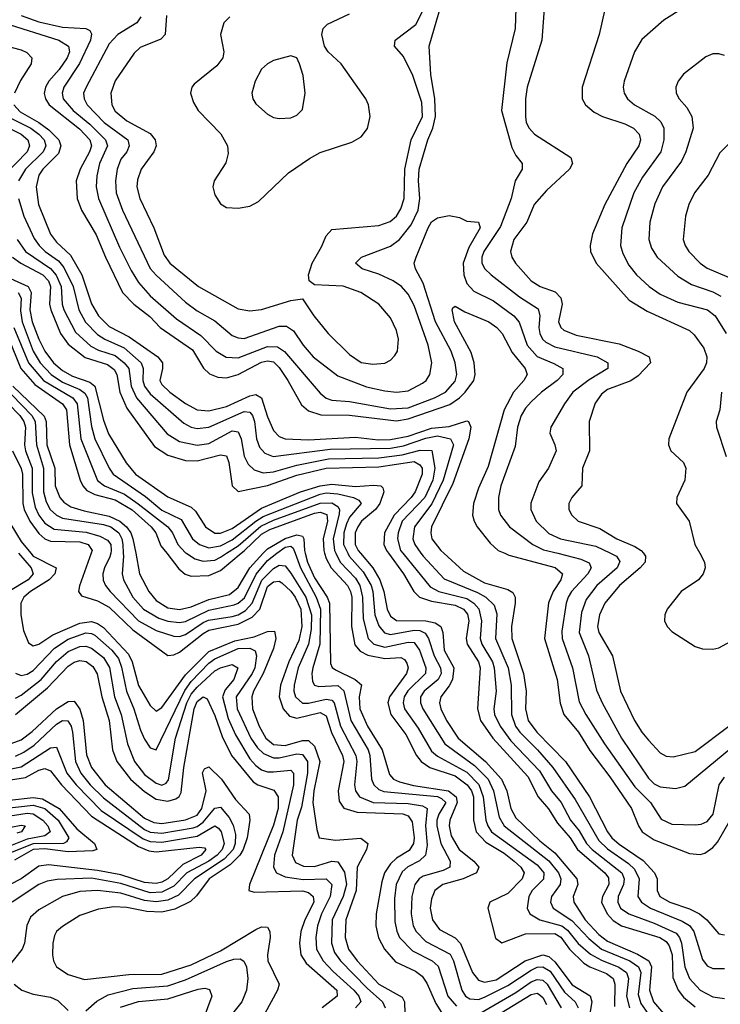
# Model space of a CAD drawing. Header units: inches. Extents: x 1308407 to 1441228, y 959628 to 1036311.
# Tile 504 of 656: x 1405724 to 1408115, y 968462 to 971820. Entities that reach past the tile are written whole.
import ezdxf

# ---------------------------------------------------------------- set-up
doc = ezdxf.new("R2010")
doc.units = ezdxf.units.IN
doc.header["$MEASUREMENT"] = 0
doc.layers.add('B4906', color=7, linetype='Continuous')
doc.layers.add('B4907', color=7, linetype='Continuous')

msp = doc.modelspace()

# ---------------------------------------------------------------- linework, layer by layer
at = {"layer": 'B4906', "color": 5}
for points, elevation in [([(1405720.6, 970000), (1405764.1, 969950), (1405770.8, 969930), (1405752.8, 969910), (1405687, 969870)], 2460), ([(1405762.6, 970000), (1405770, 969990.8), (1405849.2, 969950), (1405844.6, 969930), (1405825.5, 969910), (1405761.7, 969870), (1405739, 969850), (1405728.3, 969830), (1405728.2, 969790), (1405737, 969737), (1405754.4, 969694.4), (1405770, 969684.8), (1405790, 969690.1), (1405837.8, 969722.2), (1405930, 969762.3), (1405970, 969767.4), (1405990, 969761.2), (1406010, 969747.1), (1406096.1, 969656.1), (1406107.7, 969630), (1406129.7, 969549.7), (1406170, 969481.2), (1406190, 969462.1), (1406210, 969473.9), (1406290, 969585.2), (1406370, 969664.7), (1406458.7, 969701.3), (1406524.8, 969715.2), (1406570, 969733.8), (1406594, 969734), (1406598, 969710), (1406590, 969675.7), (1406555.3, 969590), (1406522.3, 969530), (1406516.3, 969510), (1406519.1, 969470), (1406541.4, 969410), (1406564.8, 969370), (1406590, 969348.1), (1406630, 969344.4), (1406690, 969361.6), (1406710, 969361.9), (1406730, 969342.3), (1406748.4, 969290), (1406728.7, 969190), (1406725.1, 969150), (1406738.3, 969058.4), (1406746.5, 969030), (1406802.1, 969022.1), (1406888, 969028), (1406912, 969010), (1406908.2, 968990), (1406876.1, 968930), (1406872.2, 968850), (1406837.2, 968750), (1406835, 968690), (1406846.8, 968650), (1406876.4, 968610), (1406950, 968530.1), (1407030, 968486.1), (1407037.8, 968470), (1407038.4, 968430)], 2480), ([(1405968.7, 970000), (1405928.8, 969888.8), (1405925.6, 969870), (1405935, 969855), (1405990, 969838.4), (1406030, 969816.5), (1406110, 969739.2), (1406230, 969651), (1406250, 969653.6), (1406270, 969663.1), (1406350, 969727), (1406370, 969737.7), (1406470, 969758.7), (1406518.1, 969781.9), (1406544.2, 969810), (1406570, 969886.9), (1406590, 969903.1), (1406610, 969905.3), (1406619.1, 969899.1), (1406650, 969870.4), (1406664.8, 969850), (1406683.3, 969810), (1406687.3, 969750), (1406676.8, 969703.2), (1406642.5, 969630), (1406614.5, 969550), (1406610.3, 969510), (1406623.6, 969470), (1406644.9, 969444.9), (1406670, 969437.5), (1406750, 969457.2), (1406770, 969445.8), (1406788.8, 969388.8), (1406826.4, 969310), (1406830.9, 969290), (1406811.1, 969190), (1406814.7, 969154.7), (1406830.3, 969130.3), (1406876.6, 969116.6), (1407031.6, 969111.6), (1407050, 969104.8), (1407064.2, 969084.2), (1407070.5, 969030), (1407068.4, 969010), (1407053.6, 968986.4), (1407010, 968959.8), (1406990, 968941.4), (1406969.8, 968910), (1406960.3, 968879.7), (1406941.4, 968770), (1406940.1, 968730), (1406948.7, 968688.7), (1406968.9, 968650), (1407006.9, 968606.9), (1407074.8, 968574.8), (1407097.7, 968557.7), (1407114, 968534), (1407144.2, 968464.2), (1407170, 968424.8)], 2520), ([(1406035, 970000), (1406032.5, 969987.5), (1406013.7, 969950), (1406008.3, 969930), (1406009, 969909), (1406017.2, 969890), (1406033.5, 969870), (1406130, 969770.1), (1406190, 969736.9), (1406250, 969717.9), (1406270, 969716.7), (1406290, 969723), (1406350, 969763.6), (1406368.5, 969771.5), (1406450, 969784.1), (1406470.2, 969789.8), (1406495.5, 969804.5), (1406518.3, 969830), (1406551, 969909), (1406590, 969948.7), (1406610, 969959.1), (1406630, 969957.1), (1406650, 969932.8), (1406701.1, 969850), (1406720.4, 969790), (1406718.5, 969741.5), (1406710.2, 969690), (1406674.9, 969610), (1406660.6, 969550), (1406659.9, 969530), (1406665.3, 969510), (1406690, 969489.5), (1406710, 969489.4), (1406770, 969502.3), (1406790, 969498.6), (1406797.4, 969490), (1406818.8, 969410), (1406871.7, 969310), (1406874.4, 969290), (1406866.9, 969210), (1406870.8, 969190), (1406883.9, 969170), (1406930.6, 969150.6), (1407050, 969146.7), (1407098.8, 969138.8), (1407114.7, 969130), (1407109.3, 969070), (1407115.1, 969004.9), (1407109.1, 968970.9), (1407088.4, 968951.6), (1407049.2, 968930.8), (1407030, 968913.6), (1407009, 968870), (1407003.1, 968823.1), (1407004.7, 968744.8), (1407010.9, 968710.9), (1407020.9, 968690), (1407064.5, 968644.5), (1407131.5, 968610), (1407152.1, 968592.1), (1407184.9, 968490), (1407215, 968455)], 2540), ([(1406078, 970000), (1406078.6, 969990), (1406074.4, 969930), (1406079.2, 969910), (1406110.4, 969850), (1406146.5, 969810), (1406198.7, 969778.7), (1406230, 969768.7), (1406270, 969763.7), (1406290, 969767.9), (1406370, 969806.7), (1406455.9, 969824.1), (1406470, 969830), (1406491.5, 969848.5), (1406531.1, 969928.9), (1406570, 969975.8), (1406602.4, 970000)], 2560), ([(1406120.5, 970000), (1406133.8, 969930), (1406164.6, 969870), (1406190, 969838.9), (1406230, 969814.6), (1406270, 969808.3), (1406310, 969817.9), (1406370, 969842.9), (1406440, 969860), (1406470, 969883.2), (1406510.1, 969950), (1406555.6, 970000)], 2580), ([(1406226.3, 970000), (1406267.2, 969947.2), (1406289.3, 969929.3), (1406310, 969921.8), (1406370, 969924.9), (1406410, 969941.7), (1406480.2, 970000)], 2620), ([(1406293.2, 970000), (1406321.7, 969981.7), (1406350, 969973.3), (1406390, 969977.2), (1406410, 969987.3), (1406430, 970000)], 2640), ([(1406664.2, 970000), (1406682.4, 969950), (1406735.8, 969850), (1406750.4, 969810), (1406748.3, 969690), (1406724.9, 969610), (1406721.1, 969590), (1406723.1, 969563.1), (1406730.1, 969550.1), (1406745.6, 969545.6), (1406810, 969549.5), (1406830.8, 969530.8), (1406854, 969430), (1406913.4, 969330), (1406919.3, 969310), (1406924.6, 969230), (1406932.8, 969210), (1406950, 969194.9), (1406967.6, 969187.6), (1407150.2, 969170.2), (1407164.2, 969164.2), (1407178.2, 969150), (1407154.6, 969110), (1407147.8, 969090), (1407147.7, 969070), (1407161.8, 969010), (1407193.2, 968950), (1407191.7, 968930), (1407170, 968918.4), (1407101.4, 968898.6), (1407087.1, 968890), (1407072.3, 968870), (1407062.9, 968830), (1407060.8, 968770), (1407067.4, 968730), (1407077.3, 968710), (1407110, 968675.6), (1407193.2, 968633.2), (1407205.2, 968610), (1407232.7, 968510), (1407246.2, 968490), (1407260.9, 968480.9), (1407290, 968478.1), (1407310, 968485.6), (1407390, 968526), (1407470, 968578.3), (1407490, 968588.6), (1407510, 968589.4), (1407534.3, 968574.3), (1407583.5, 968503.5), (1407619.7, 968470), (1407630, 968450)], 2560), ([(1406698.6, 970000), (1406706.9, 969970), (1406730, 969916.7), (1406774.2, 969850), (1406781.4, 969830), (1406784.5, 969624.5), (1406790.8, 969610.8), (1406802.1, 969602.1), (1406869, 969570), (1406891, 969551), (1406882.7, 969510), (1406884.6, 969470), (1406911.2, 969410), (1406961.4, 969330), (1406985.9, 969245.9), (1407000.1, 969230), (1407020.6, 969220.6), (1407068.2, 969208.2), (1407187.8, 969190), (1407213.7, 969170), (1407216.9, 969150), (1407192.3, 969090), (1407189.8, 969070), (1407196.3, 969036.3), (1407224.6, 968990), (1407273.9, 968950), (1407290.8, 968929.2), (1407283.8, 968910), (1407237.9, 968890), (1407168, 968870), (1407140.8, 968850), (1407130, 968822), (1407125.5, 968790), (1407133.3, 968750), (1407157.5, 968717.5), (1407210, 968688.3), (1407228.9, 968668.9), (1407270, 968570.1), (1407290, 968543.9), (1407310, 968537.4), (1407350, 968545.7), (1407449.5, 968610), (1407510, 968630.9), (1407530, 968625.2), (1407550, 968606.2), (1407610, 968528.7), (1407670.8, 968490.9), (1407677.3, 968470), (1407667, 968410)], 2580), ([(1406764.8, 970000), (1406770, 969982.7), (1406786.9, 969950), (1406843.4, 969890), (1406853.7, 969870), (1406857.4, 969850), (1406856.7, 969750), (1406868, 969688), (1406885.8, 969665.8), (1406913, 969653), (1406970, 969641.4), (1407024.8, 969644.8), (1407037.7, 969637.7), (1407045.8, 969625.8), (1407049.7, 969610), (1407044.9, 969590), (1406985.9, 969510), (1406980.8, 969490), (1406991.2, 969450), (1407041.9, 969381.9), (1407078.7, 969310), (1407094.1, 969290), (1407124.3, 969270), (1407210, 969240.6), (1407251.1, 969210), (1407266.1, 969190), (1407272.7, 969170), (1407272.7, 969090), (1407282, 969050), (1407315.2, 969015.2), (1407377.3, 968977.3), (1407412.1, 968950), (1407434.2, 968930), (1407446, 968910), (1407438.8, 968890), (1407390, 968840.3), (1407328.6, 968810), (1407322.2, 968790), (1407347.8, 968687.8), (1407370, 968671.9), (1407450, 968701.9), (1407550, 968703.2), (1407570.7, 968690.7), (1407600.6, 968650), (1407650, 968602.6), (1407670, 968589.8), (1407727.4, 968567.4), (1407749.8, 968550), (1407755.7, 968530), (1407754.7, 968454.7)], 2620), ([(1406803.2, 970000), (1406818.1, 969970), (1406870, 969915.1), (1406885.3, 969890), (1406894.6, 969850), (1406896.3, 969776.3), (1406913.8, 969710), (1406933.3, 969690), (1406970, 969680.1), (1407050, 969697.2), (1407070, 969695.5), (1407088.4, 969670), (1407110.6, 969610), (1407109.1, 969590), (1407048.7, 969531.3), (1407036.1, 969510), (1407032.6, 969490), (1407037.9, 969470), (1407084.2, 969404.2), (1407130, 969325.6), (1407150, 969307.9), (1407250, 969254), (1407291.2, 969211.2), (1407306, 969170), (1407315.3, 969090), (1407321.6, 969070), (1407334.8, 969050), (1407490, 968937.3), (1407512.8, 968910), (1407511.7, 968888.3), (1407473.2, 968850), (1407462.2, 968830), (1407455.8, 968790), (1407465, 968770), (1407499.4, 968750), (1407573.9, 968730), (1407594.2, 968714.2), (1407630, 968669.5), (1407672.4, 968632.4), (1407710, 968611.8), (1407768.7, 968588.7), (1407795.4, 968570), (1407802.1, 968550), (1407794.7, 968490), (1407805.2, 968450)], 2640), ([(1406844.1, 970000), (1406848.9, 969990), (1406896.7, 969936.7), (1406923.3, 969890), (1406929.3, 969870), (1406936.8, 969790), (1406950, 969753), (1406969.3, 969729.3), (1406990, 969723.5), (1407070, 969737.4), (1407090, 969736.3), (1407108.2, 969728.2), (1407119.9, 969710), (1407138.4, 969650), (1407160.7, 969610), (1407162.8, 969590), (1407152.7, 969570), (1407104.8, 969530), (1407092.3, 969510), (1407091.7, 969490), (1407099.9, 969470), (1407175.4, 969350), (1407276.6, 969276.6), (1407323.1, 969230), (1407341.6, 969190), (1407360.4, 969100.4), (1407377.4, 969070), (1407530, 968950.7), (1407562.9, 968910), (1407571.2, 968890), (1407568.2, 968870), (1407539.3, 968830), (1407535.3, 968810), (1407545.2, 968790), (1407608.2, 968748.2), (1407666.2, 968686.2), (1407710, 968650.4), (1407806.2, 968610), (1407836, 968590), (1407844.4, 968570), (1407834.8, 968494.8), (1407844.1, 968464.1), (1407868, 968430)], 2660), ([(1406887.4, 970000), (1406929.2, 969950), (1406953.7, 969910), (1406967.3, 969870), (1406978.3, 969810), (1406990, 969785.6), (1407010.5, 969770.5), (1407110.3, 969770), (1407142.7, 969762.7), (1407161.5, 969750), (1407168.7, 969730), (1407173, 969670), (1407205.7, 969610), (1407200.8, 969570), (1407190, 969548.1), (1407161, 969510), (1407157.4, 969490), (1407161.6, 969470), (1407181, 969430), (1407221, 969370), (1407314.4, 969290), (1407368.5, 969230), (1407386.3, 969190), (1407400, 969130), (1407417.9, 969097.9), (1407499.5, 969019.5), (1407550, 968978.2), (1407626.2, 968890), (1407628.6, 968870), (1407613.4, 968830), (1407615.3, 968810), (1407653.7, 968750), (1407700.4, 968700.4), (1407730, 968676.8), (1407832.8, 968632.8), (1407871.7, 968610), (1407879.9, 968590), (1407873.2, 968510), (1407887.4, 968470), (1407921.9, 968430)], 2680), ([(1406982.9, 970000), (1407034.1, 969930), (1407069.5, 969869.5), (1407088.8, 969850), (1407130, 969836.8), (1407210, 969822.9), (1407238.4, 969810), (1407252.4, 969792.4), (1407257.4, 969770), (1407248.2, 969710), (1407251, 969690), (1407290, 969630), (1407295.5, 969610), (1407286.2, 969470), (1407296.9, 969430), (1407338.5, 969370), (1407458.8, 969238.8), (1407493.8, 969170), (1407528.5, 969128.5), (1407559.2, 969079.2), (1407603.4, 969030), (1407628.3, 968990), (1407721.5, 968910), (1407733.6, 968893.6), (1407735.2, 968870), (1407712.7, 968830), (1407710, 968810), (1407729.3, 968770), (1407750, 968748.1), (1407777.6, 968730), (1407909.4, 968689.4), (1407930, 968676), (1407940.9, 968660.9), (1407951.1, 968631.1), (1407953.6, 968553.6), (1407971, 968510), (1407990, 968485.9), (1408030, 968453)], 2720), ([(1407032.4, 970000), (1407125.4, 969885.4), (1407154.5, 969870), (1407250, 969845.5), (1407274.7, 969830), (1407290.7, 969810.7), (1407300.7, 969770), (1407295.7, 969710), (1407301.3, 969690), (1407338.4, 969630), (1407343.9, 969610), (1407350.3, 969530), (1407342.2, 969470), (1407345.1, 969450), (1407363.5, 969410), (1407400.9, 969360.9), (1407497.9, 969257.9), (1407538.7, 969190), (1407571.7, 969150), (1407604.5, 969090), (1407633.5, 969053.5), (1407659, 969010), (1407677.5, 968990), (1407779.4, 968910), (1407787.6, 968890), (1407785, 968870), (1407766.8, 968830), (1407765.3, 968810), (1407774.7, 968790), (1407803, 968770), (1407890, 968738.9), (1407964.1, 968704.1), (1407975.7, 968690), (1407983.2, 968670), (1407994, 968590), (1408009.7, 968550), (1408046.9, 968510), (1408090, 968487.7), (1408130, 968481.6)], 2740), ([(1407093.6, 970000), (1407100.8, 969990), (1407173.4, 969913.4), (1407286.6, 969866.6), (1407314.6, 969850), (1407343.8, 969823.7), (1407353.2, 969793.2), (1407348.5, 969710), (1407391, 969610), (1407402.1, 969550), (1407403, 969450), (1407416.6, 969410), (1407430.6, 969390), (1407491.8, 969330), (1407543.5, 969270), (1407620, 969160), (1407700.4, 969020.4), (1407730, 968992.2), (1407802.1, 968942.1), (1407822.5, 968922.5), (1407837.9, 968890), (1407833.9, 968830), (1407846.1, 968810), (1407876.8, 968790), (1407985.3, 968745.3), (1408010.5, 968730.5), (1408025.2, 968710), (1408054.1, 968614.1), (1408070, 968593.5), (1408090, 968583.6), (1408130, 968583.4)], 2760), ([(1407172.2, 970000), (1407239.3, 969939.3), (1407310, 969899.9), (1407390, 969877), (1407406.8, 969866.8), (1407414.9, 969850), (1407415.5, 969830), (1407402.7, 969750), (1407403.3, 969710), (1407443.2, 969590), (1407452.6, 969530), (1407450.1, 969470), (1407459.3, 969430), (1407489.7, 969390), (1407586.7, 969290), (1407669.2, 969170), (1407730.3, 969050), (1407744.9, 969030), (1407770, 969007.5), (1407851.8, 968951.8), (1407891.1, 968910), (1407899.7, 968890), (1407899.4, 968850), (1407908.4, 968830), (1407942.6, 968810), (1408010, 968787.6), (1408044.3, 968770), (1408068.8, 968750), (1408110, 968701.7), (1408130, 968698.6)], 2780), ([(1407380.1, 970000), (1407394, 969994), (1407551.3, 969951.3), (1407576.9, 969930), (1407571.6, 969910), (1407545.1, 969870), (1407529.4, 969830.6), (1407515.6, 969710), (1407558.1, 969570), (1407569, 969489), (1407581.3, 969450), (1407631, 969390), (1407670, 969327.7), (1407738.1, 969238.1), (1407811.8, 969130), (1407835.9, 969070), (1407849.1, 969050), (1407890, 969022.8), (1408010, 968976.6), (1408046.7, 968973.3), (1408062.2, 968977.8), (1408090, 968996.4), (1408105.5, 969014.5), (1408148.5, 969090)], 2820), ([(1407560.6, 970000), (1407639.8, 969979.8), (1407667.5, 969967.5), (1407675.1, 969950), (1407662.7, 969930), (1407607.2, 969870), (1407595.8, 969850), (1407588.8, 969830), (1407574.7, 969734.7), (1407576.1, 969710), (1407611, 969610), (1407633.8, 969493.8), (1407656, 969450), (1407720.4, 969350), (1407823.9, 969203.9), (1407877.4, 969150), (1407913.2, 969093.2), (1407950, 969076.6), (1408030, 969073.7), (1408050, 969075.9), (1408070, 969085.2), (1408090.7, 969110), (1408111.1, 969210), (1408130, 969236)], 2840), ([(1407740.7, 970000), (1407761.5, 969990), (1407772.1, 969972.1), (1407763.8, 969950), (1407694.4, 969890), (1407657.6, 969842.4), (1407641.7, 969798.3), (1407633.2, 969730), (1407665.9, 969650), (1407693.1, 969533.1), (1407712.1, 969490), (1407778.3, 969370), (1407870, 969233.6), (1407890, 969213.5), (1407910, 969204.1), (1407962.3, 969197.7), (1407994.1, 969205.9), (1408230, 969400.8)], 2860), ([(1407852.6, 970000), (1407859.9, 969990), (1407858.3, 969970), (1407842.2, 969950), (1407771.3, 969890), (1407721.7, 969830), (1407702.5, 969790), (1407696.1, 969750), (1407700.7, 969730), (1407747.8, 969650), (1407774.9, 969530), (1407822.6, 969430), (1407847.1, 969390), (1407870, 969363), (1407910, 969319.5), (1407930, 969308), (1407954.1, 969305.9), (1408030, 969324.2), (1408144.3, 969410)], 2880), ([(1408045, 970000), (1408061.8, 969970), (1408063.2, 969950), (1408056.3, 969930), (1408041.3, 969910), (1407981.4, 969870), (1407933.5, 969810), (1407925.8, 969790), (1407924.7, 969770), (1407934.4, 969750), (1407950, 969733.6), (1408030, 969682.3), (1408054.8, 969674.8), (1408090, 969672.7), (1408110, 969678), (1408150, 969699.7)], 2920), ([(1405710, 969591.3), (1405730, 969583.8), (1405750, 969588.1), (1405770, 969600.1), (1405843.6, 969676.4), (1405890, 969707.4), (1405950, 969728.3), (1405970, 969727), (1405981.3, 969721.3), (1406038.6, 969670), (1406061.4, 969641.4), (1406072, 969612), (1406088.6, 969530), (1406114.1, 969470), (1406136.3, 969396.3), (1406150, 969365.9), (1406170, 969337.1), (1406190, 969329.3), (1406287.9, 969532.1), (1406310, 969562.9), (1406370, 969625.2), (1406390, 969639.8), (1406470, 969675.7), (1406510, 969676.6), (1406528, 969668), (1406533, 969650), (1406526.3, 969610), (1406517.3, 969590), (1406463, 969510), (1406466.5, 969470), (1406513, 969370), (1406536.4, 969336.4), (1406556.8, 969316.8), (1406590, 969302.7), (1406610, 969302.5), (1406670, 969316.1), (1406690, 969314.1), (1406706.9, 969290), (1406706.3, 969250), (1406686.1, 969133.9), (1406671.2, 969090), (1406653.8, 968970), (1406665.2, 968945.2), (1406693, 968933), (1406730, 968931.7), (1406790, 968950.4), (1406810, 968947.3), (1406833, 968913), (1406839.7, 968870), (1406828.2, 968830), (1406790.7, 968750), (1406788.2, 968670), (1406798.5, 968638.5), (1406818.7, 968610), (1406910, 968516.6), (1406962.4, 968470), (1406972.1, 968450)], 2460), ([(1405710, 969506.5), (1405730, 969516.5), (1405797.9, 969570), (1405850, 969631.1), (1405890, 969665), (1405930, 969681.8), (1405950, 969683.1), (1405970, 969676.7), (1406010, 969644.2), (1406030.4, 969610.4), (1406048.2, 969510), (1406071.2, 969450), (1406092.4, 969350), (1406116.3, 969290), (1406150, 969245.9), (1406190, 969216.1), (1406210, 969209.4), (1406223.9, 969216.1), (1406232.5, 969227.5), (1406256, 969370), (1406295.3, 969490), (1406310, 969519.1), (1406330, 969543.4), (1406390, 969598.8), (1406410, 969610), (1406450, 969620.7), (1406468.7, 969610), (1406454.8, 969570), (1406425.4, 969534.6), (1406416.1, 969510), (1406436.3, 969436.3), (1406460.8, 969380.8), (1406510, 969298.9), (1406530, 969276.1), (1406550, 969261.9), (1406570, 969255.2), (1406590, 969254.8), (1406650, 969260.5), (1406659.3, 969250), (1406658.7, 969210), (1406622.8, 969050), (1406594.2, 968970), (1406590.8, 968930), (1406601.2, 968910), (1406630, 968896.9), (1406692.3, 968887.7), (1406769.8, 968889.8), (1406790, 968870.8), (1406783.7, 968830), (1406754.4, 968770), (1406740.5, 968730), (1406734.7, 968690), (1406737.7, 968650), (1406760.1, 968610), (1406793.6, 968573.6), (1406864.7, 968510), (1406881.4, 968490), (1406888.8, 968470), (1406870.8, 968450)], 2440), ([(1405710, 969449.8), (1405819.3, 969540.7), (1405890, 969615.7), (1405910, 969628.4), (1405930, 969634.1), (1405951.1, 969631.1), (1405974.4, 969614.4), (1405988.8, 969588.8), (1406004.6, 969510), (1406029.8, 969430), (1406041.5, 969330), (1406055.9, 969290), (1406102.2, 969230), (1406150, 969187.4), (1406190, 969162), (1406230, 969155.1), (1406257.1, 969162.9), (1406268.9, 969171.1), (1406275.6, 969184.4), (1406285.1, 969270), (1406319.4, 969470), (1406330, 969494.8), (1406350, 969510.7), (1406364.1, 969504.1), (1406390, 969447), (1406414.9, 969374.9), (1406446.8, 969310), (1406520.8, 969220.8), (1406537.5, 969210), (1406591.8, 969191.8), (1406606.5, 969170), (1406606.5, 969130), (1406590, 969072.3), (1406508.5, 968870), (1406505.8, 968850), (1406524.2, 968844.2), (1406689.2, 968849.2), (1406710, 968843.3), (1406726.2, 968830), (1406727.7, 968810), (1406696.9, 968750), (1406683.6, 968710), (1406678.7, 968670), (1406683.4, 968630), (1406702.5, 968602.5), (1406806.4, 968510), (1406807.8, 968490), (1406757.1, 968450)], 2420), ([(1405670, 969341.7), (1405730, 969364), (1405767.4, 969392.6), (1405850, 969469.3), (1405890, 969494.9), (1405910, 969495.6), (1405929.1, 969469), (1405941.2, 969430), (1405952.9, 969312.9), (1405968.9, 969270), (1406015.7, 969210), (1406150, 969097), (1406182.1, 969082.1), (1406210, 969078.8), (1406290, 969091.1), (1406330, 969106.7), (1406345.5, 969130), (1406360.3, 969190), (1406348.4, 969251.6), (1406355.4, 969264.6), (1406370, 969272.1), (1406412.8, 969230), (1406460.6, 969160.6), (1406507.3, 969110), (1406509.7, 969089.7), (1406500.2, 969030), (1406487.4, 968990), (1406475.5, 968970), (1406442.8, 968937.2), (1406371, 968890), (1406327.9, 968832.1), (1406307.4, 968812.6), (1406254.2, 968785.8), (1406210, 968776.6), (1406158, 968778), (1406090, 968792.1), (1406046.2, 968793.8), (1405993.7, 968786.3), (1405930, 968764.7), (1405870, 968727.5), (1405850.2, 968710), (1405843.5, 968696.5), (1405837.5, 968670), (1405836.1, 968630), (1405839.8, 968610), (1405850.1, 968590.1), (1405890, 968563.3), (1405946, 968546), (1406097.1, 968562.9), (1406210, 968564.7), (1406310, 968596.8), (1406410, 968643.7), (1406530, 968717.1), (1406550, 968725.5), (1406570, 968725), (1406577.8, 968710), (1406579.6, 968690), (1406570.3, 968630), (1406571.5, 968610), (1406610.1, 968530), (1406603.8, 968510), (1406561.1, 968430)], 2380), ([(1405710, 969307.7), (1405738.5, 969321.5), (1405774.2, 969345.8), (1405850, 969417.2), (1405870, 969430.3), (1405888.5, 969428.5), (1405899.6, 969410), (1405904.2, 969390), (1405914.6, 969290), (1405933.3, 969250), (1405965.4, 969210), (1406010, 969165.7), (1406150, 969058.1), (1406170, 969049.5), (1406210, 969045.9), (1406316.3, 969063.7), (1406330, 969067.8), (1406350, 969082.6), (1406390, 969130.5), (1406410, 969133.9), (1406439.4, 969099.4), (1406453, 969073), (1406461.2, 969041.2), (1406460, 969010), (1406452.5, 968990), (1406422.7, 968957.3), (1406320.7, 968890), (1406266.3, 968833.7), (1406230, 968817), (1406190, 968811.5), (1406150, 968816.2), (1406070, 968840.6), (1405990.1, 968849.9), (1405930, 968846.6), (1405870.9, 968829.1), (1405790, 968784.5), (1405761.4, 968758.6), (1405749.1, 968730.9), (1405740.3, 968670), (1405732.4, 968650), (1405684.6, 968590)], 2360), ([(1405690, 969263.4), (1405730, 969271.6), (1405830, 969337), (1405850, 969338.7), (1405885.4, 969250), (1405916.6, 969210), (1406003, 969123), (1406145.8, 969025.8), (1406170, 969016.7), (1406210, 969014.4), (1406330, 969035.1), (1406390, 969070.6), (1406402.5, 969062.5), (1406412.3, 969050), (1406422, 969010), (1406415.7, 968990), (1406398.6, 968970), (1406370, 968949.7), (1406295.2, 968910), (1406250, 968864.6), (1406210, 968844.1), (1406170, 968842.2), (1406070, 968873.5), (1405970, 968891.7), (1405852.5, 968887.5), (1405818.3, 968881.7), (1405790, 968870.3), (1405698.6, 968810)], 2340), ([(1405693.1, 969226.9), (1405744.7, 969235.3), (1405790, 969260.4), (1405810, 969265.7), (1405830, 969257.9), (1405867.5, 969210), (1405970, 969103.5), (1406130, 968999.8), (1406165.4, 968985.4), (1406190, 968981.5), (1406337.3, 968997.3), (1406355.3, 968995.3), (1406359.8, 968990), (1406343.4, 968970), (1406281.6, 968938.4), (1406229.7, 968890), (1406210, 968878.9), (1406190, 968874.3), (1406150, 968877.2), (1406070, 968902.9), (1405990, 968918.6), (1405822.9, 968937.1), (1405790, 968932.8), (1405730, 968889.2), (1405610.7, 968830)], 2320), ([(1405690, 969158.6), (1405770, 969167.4), (1405802.2, 969162.2), (1405858.7, 969130), (1405919.8, 969059.8), (1405980.1, 969010), (1405988.2, 968990), (1405974.3, 968985.7), (1405890, 968981.9), (1405810, 968991.9), (1405770, 968990.2), (1405706.2, 968953.8)], 2280), ([(1405670, 969129.6), (1405770, 969140.8), (1405810, 969129.1), (1405855.8, 969090), (1405891.6, 969030), (1405883.9, 969016.1), (1405873.8, 969010), (1405770, 969009.4), (1405670, 968969.7)], 2260), ([(1405670, 969101.1), (1405750, 969113.5), (1405770, 969111.6), (1405803.7, 969090), (1405820.6, 969070), (1405828.8, 969050), (1405810, 969036.5), (1405750, 969025.2), (1405670, 968992.9)], 2240), ([(1405693.8, 969066.2), (1405730, 969072.5), (1405743.1, 969070), (1405730.9, 969050), (1405714.7, 969045.3)], 2220), ([(1405950, 968439.2), (1405987.7, 968472.3), (1406026.2, 968493.8), (1406110, 968516), (1406230, 968524.7), (1406290, 968545.5), (1406430, 968607.5), (1406455.7, 968615.7), (1406476.4, 968616.4), (1406489, 968609), (1406498.3, 968590), (1406502.9, 968550), (1406498.1, 968510), (1406482.5, 968470), (1406450.1, 968430)], 2360), ([(1405705.2, 968530), (1405732.3, 968510), (1405770, 968496.1), (1405830, 968486), (1405854.3, 968474.3), (1405890, 968440.8)], 2360), ([(1407290, 968427.9), (1407417.6, 968502.4), (1407470, 968538.7), (1407490, 968546.3), (1407510, 968544.1), (1407524.4, 968530), (1407572.3, 968450)], 2540), ([(1406068.4, 968451.6), (1406130, 968471.5), (1406230, 968481), (1406333.8, 968513.8), (1406356.4, 968516.4), (1406372, 968512), (1406380.4, 968490), (1406335.4, 968370)], 2340), ([(1407367.7, 968432.3), (1407470, 968495), (1407490, 968499.4), (1407496, 968496), (1407510, 968485.1), (1407521.6, 968461.6)], 2520)]:
    msp.add_lwpolyline(points, dxfattribs=dict(at, elevation=elevation))
at = {"layer": 'B4907', "color": 5}
for points, elevation in [([(1406138, 971830), (1406124.6, 971810), (1406058.8, 971770), (1406030, 971737.4), (1405951, 971590), (1405942.5, 971570), (1405944.1, 971550), (1405955.1, 971530), (1406012.4, 971470), (1406093.9, 971410), (1406098.5, 971390), (1406089.7, 971370), (1406070, 971344.1), (1406057, 971310), (1406050.8, 971270), (1406053.9, 971230), (1406075.8, 971170), (1406170, 970971.8), (1406190, 970948.4), (1406290, 970856.8), (1406330, 970827.2), (1406390, 970792.7), (1406450, 970743), (1406470, 970734.6), (1406490, 970733.3), (1406610, 970774.7), (1406634.9, 970774.9), (1406659, 970759), (1406691.6, 970710), (1406726.2, 970670), (1406810, 970605.9), (1406908.4, 970568.4), (1406970, 970554.4), (1407010, 970549.4), (1407050, 970554.7), (1407099.1, 970580.9), (1407111.1, 970590), (1407124.1, 970610), (1407130.3, 970650), (1407118.5, 970710), (1407070, 970845.3), (1407050, 970884.5), (1407027, 970910), (1406999.2, 970930), (1406950, 970952.4), (1406893.3, 970970), (1406869.8, 970990), (1406890.8, 971010), (1406990, 971047.7), (1407020.8, 971070), (1407060.1, 971119.9), (1407084.1, 971170), (1407089.9, 971210), (1407085.4, 971270), (1407087.4, 971310), (1407117.1, 971410), (1407134.8, 971450), (1407143.1, 971490), (1407140.7, 971550), (1407127.1, 971632.9), (1407122.2, 971730), (1407196, 971984)], 2860), ([(1407520.8, 971950), (1407505.7, 971750), (1407455.9, 971590), (1407450.6, 971550.6), (1407450.1, 971490.1), (1407452.6, 971470), (1407462.8, 971450), (1407480.9, 971430), (1407604.6, 971350), (1407611.4, 971330), (1407600.2, 971310), (1407522.4, 971237.6), (1407479.6, 971190), (1407454.8, 971130), (1407410.1, 971070), (1407399.6, 971030), (1407403.3, 971010), (1407416.6, 970990), (1407469.6, 970930), (1407501, 970910), (1407551.7, 970891.7), (1407571.6, 970871.6), (1407575.4, 970850), (1407563.3, 970790), (1407570.8, 970770.8), (1407581.6, 970761.6), (1407623.7, 970743.7), (1407770, 970715), (1407834.7, 970690), (1407872.4, 970670), (1407877, 970650), (1407834.9, 970605.1), (1407810, 970588.3), (1407730, 970559), (1407710, 970543), (1407688.3, 970511.7), (1407667.3, 970450), (1407668.4, 970350), (1407645.1, 970290), (1407642.5, 970230), (1407608.3, 970190), (1407598.9, 970170), (1407598.9, 970150), (1407608.5, 970130), (1407630.1, 970110.1), (1407704.5, 970084.5), (1407762, 970050), (1407823.6, 970023.6), (1407845.4, 970010), (1407852.6, 970000)], 2880), ([(1407419.9, 971930), (1407415.5, 971790), (1407386.5, 971673.5), (1407368.8, 971510), (1407403.7, 971383.7), (1407417, 971357), (1407439.3, 971330), (1407439.4, 971310), (1407414.7, 971270), (1407401.5, 971210), (1407365.1, 971114.9), (1407308, 971030), (1407301.3, 971010), (1407301.7, 970990), (1407311.4, 970970), (1407332.8, 970950), (1407430, 970875.3), (1407494, 970834), (1407499.2, 970810), (1407495.4, 970770), (1407499.1, 970750), (1407509, 970730), (1407520, 970720), (1407550, 970704.8), (1407695.2, 970670), (1407730.9, 970650), (1407731, 970630), (1407667.7, 970592.3), (1407612, 970550), (1407583.1, 970510), (1407537.1, 970430), (1407533.8, 970410), (1407551, 970370), (1407554.7, 970350), (1407529.4, 970290), (1407495.9, 970244.1), (1407469.2, 970170.8), (1407468.5, 970150), (1407486.3, 970110), (1407530, 970067.8), (1407570, 970049.8), (1407690, 970024.4), (1407740.7, 970000)], 2860), ([(1406225.8, 971834.2), (1406220.3, 971770), (1406205.7, 971754.3), (1406135.1, 971724.9), (1406114.5, 971705.5), (1406050, 971611.4), (1406035.3, 971570), (1406038.5, 971530), (1406050, 971508.1), (1406090, 971475.1), (1406170, 971432), (1406186.5, 971410), (1406189.6, 971390), (1406181.8, 971370), (1406139.4, 971310), (1406126.5, 971273.5), (1406124.5, 971250), (1406134.2, 971210), (1406181.9, 971110), (1406216.9, 971016.9), (1406237.3, 970990), (1406334.6, 970910), (1406470, 970833.4), (1406510, 970827.3), (1406550, 970831.3), (1406650, 970862.8), (1406690, 970867.7), (1406728.4, 970810), (1406777, 970750), (1406850, 970678.7), (1406890, 970651.3), (1406930, 970644.7), (1406970, 970649), (1406990, 970659.2), (1407004.7, 970675.3), (1407013.2, 970690), (1407016.9, 970730), (1407010, 970759.8), (1406990, 970803.2), (1406950.2, 970850.2), (1406888, 970890), (1406828.6, 970911.4), (1406730, 970916.3), (1406711.8, 970930), (1406709.7, 970949.7), (1406722.4, 970990), (1406754.6, 971045.4), (1406770, 971082.6), (1406790, 971104.7), (1406950, 971118.3), (1406988.2, 971131.8), (1407010, 971150.1), (1407025, 971175), (1407036.4, 971210), (1407039.2, 971310), (1407060.8, 971410), (1407098.5, 971490), (1407097.2, 971537.2), (1407065.7, 971630), (1407034.6, 971694.6), (1407003.8, 971730), (1407006.2, 971750), (1407075.9, 971804.1), (1407103.1, 971856.9)], 2880), ([(1407720.5, 971850), (1407701.5, 971770), (1407643.3, 971590), (1407643.5, 971550), (1407655, 971530), (1407684.9, 971504.9), (1407713.2, 971490), (1407790, 971464.4), (1407818.5, 971450), (1407838.4, 971430), (1407843, 971410), (1407837.2, 971390), (1407796.4, 971330), (1407720.8, 971190), (1407679, 971090), (1407671.3, 971050), (1407672.8, 971030), (1407692.1, 970990), (1407803.9, 970863.9), (1407865.6, 970825.6), (1408010, 970759.8), (1408025.7, 970745.7), (1408059.3, 970699.3), (1408068.8, 970670), (1408068.2, 970650), (1408059.8, 970630), (1408001.4, 970550), (1407939.8, 970390), (1407938.7, 970370), (1407946.3, 970350), (1407989.2, 970310), (1407998, 970290), (1407994.7, 970250), (1407966.5, 970190), (1407965.6, 970170), (1408009.5, 970109.5), (1408028.2, 970030), (1408045, 970000)], 2920), ([(1407990, 971860.8), (1407922, 971818), (1407847.8, 971752.2), (1407822.3, 971710), (1407787.1, 971610), (1407783.8, 971590), (1407787.7, 971570), (1407798.9, 971550), (1407822.9, 971530), (1407891.5, 971491.5), (1407911.9, 971471.9), (1407922.5, 971450), (1407923, 971410), (1407911.8, 971370), (1407850, 971283.4), (1407820.3, 971230), (1407779.4, 971110), (1407774.6, 971050), (1407782.5, 971022.5), (1407803.2, 970983.2), (1407829.6, 970950), (1407872.8, 970910), (1407910, 970884.4), (1407970, 970856.9), (1408072, 970830), (1408098.2, 970810), (1408134.8, 970750)], 2940), ([(1405730, 971834.5), (1405790, 971813.1), (1405870, 971794.3), (1405950.1, 971790.1), (1405963.3, 971783.3), (1405970, 971771.7), (1405965.7, 971750), (1405929, 971671), (1405874.5, 971590), (1405869.1, 971570), (1405873.2, 971550), (1405907.1, 971510), (1405964, 971464), (1406016.8, 971410), (1406023.5, 971390), (1405996.8, 971330), (1405987.1, 971287.1), (1405985.7, 971250), (1405993.4, 971210), (1406064.8, 971044.8), (1406105, 970965), (1406130, 970924.3), (1406170, 970878.8), (1406259.3, 970799.3), (1406342.9, 970742.9), (1406394.6, 970690), (1406429, 970669), (1406470, 970666.9), (1406570, 970705.1), (1406604.7, 970704.7), (1406628.3, 970688.3), (1406750, 970546.4), (1406770, 970529.3), (1406790, 970522.8), (1406850, 970518.4), (1406990, 970492.3), (1407050, 970496.4), (1407140.2, 970530), (1407177.2, 970550), (1407210, 970586.8), (1407216.4, 970610), (1407209.9, 970650.1), (1407197.2, 970690), (1407143.8, 970790), (1407101.5, 970921.5), (1407075.5, 970970), (1407070.8, 970990), (1407077.8, 971010), (1407118.2, 971110), (1407130, 971130.8), (1407150, 971144.4), (1407190, 971152.6), (1407225.3, 971145.3), (1407250, 971133.5), (1407290.4, 971130), (1407295.4, 971110), (1407256.9, 971043.1), (1407237.8, 970990), (1407239.5, 970950), (1407250, 970920.5), (1407274.1, 970894.1), (1407341.4, 970861.4), (1407410.6, 970810), (1407428.3, 970788.3), (1407455.9, 970710), (1407490, 970671.1), (1407547.6, 970647.6), (1407577.7, 970630), (1407577.3, 970610), (1407559, 970590), (1407505, 970550), (1407470, 970517.2), (1407450, 970495.2), (1407435.2, 970470), (1407423, 970430), (1407415.2, 970364.8), (1407366.1, 970230), (1407358.6, 970190), (1407358, 970150), (1407364.8, 970130), (1407395.4, 970090), (1407475, 970030), (1407512.3, 970012.3), (1407560.6, 970000)], 2840), ([(1406441, 971830), (1406420.8, 971810), (1406410.2, 971770), (1406420.9, 971710), (1406417.4, 971690), (1406397.1, 971662.9), (1406320.3, 971599.7), (1406311.8, 971590), (1406307.8, 971570), (1406318, 971538), (1406333.8, 971510), (1406410.5, 971430.5), (1406433.9, 971390), (1406436.4, 971363.6), (1406427.8, 971332.2), (1406387.9, 971270), (1406383.2, 971250), (1406390, 971223), (1406410, 971192.2), (1406430, 971179.5), (1406470, 971177.7), (1406510, 971184), (1406539.4, 971200.6), (1406642, 971298), (1406713.1, 971346.9), (1406750, 971367.6), (1406858, 971402), (1406890, 971420.9), (1406911.3, 971448.7), (1406920.7, 971490), (1406914.2, 971530), (1406906, 971550), (1406821.8, 971670), (1406777.2, 971710), (1406765, 971730), (1406755.6, 971770), (1406760.5, 971790), (1406774.8, 971805.2), (1406850, 971839.8)], 2920), ([(1405670.7, 971810), (1405858, 971750), (1405890.9, 971730), (1405893.9, 971710), (1405886.7, 971690), (1405859.5, 971650), (1405824.1, 971610), (1405812.5, 971590), (1405808, 971568), (1405812.2, 971550), (1405825.4, 971530), (1405928.3, 971448.3), (1405963.9, 971410), (1405969, 971390), (1405962.8, 971370), (1405930.4, 971310), (1405917.3, 971270), (1405921, 971210), (1405935.1, 971170), (1405985.9, 971085.9), (1406016.7, 971010), (1406075.2, 970890), (1406114, 970850), (1406168.1, 970808.1), (1406203.8, 970770), (1406313.9, 970693.9), (1406351.8, 970631.8), (1406372.5, 970612.5), (1406400.8, 970600.8), (1406430, 970598.6), (1406470, 970610.3), (1406550, 970652.1), (1406570, 970656.9), (1406590, 970652.9), (1406610, 970634.2), (1406639.7, 970590), (1406686.1, 970506.1), (1406710, 970486.1), (1406752.3, 970472.3), (1406850, 970471.7), (1407010, 970452.2), (1407050, 970458.6), (1407192, 970508), (1407225.3, 970530), (1407245.1, 970550), (1407273.7, 970590), (1407278.6, 970610), (1407275.5, 970650), (1407265, 970685), (1407208.1, 970790), (1407199.8, 970830), (1407202.8, 970837.2), (1407210, 970842.6), (1407243.7, 970823.8), (1407325.6, 970790), (1407352.6, 970770), (1407370.4, 970750), (1407404.9, 970684.9), (1407449.1, 970630), (1407455.7, 970610), (1407445.2, 970590), (1407409.8, 970550.2), (1407377.5, 970490), (1407323.6, 970296.4), (1407290, 970222.4), (1407273.5, 970170), (1407270.1, 970130.1), (1407275.2, 970110), (1407286, 970090), (1407330, 970035.1), (1407356.8, 970010), (1407380.1, 970000)], 2820), ([(1405513.1, 971773.1), (1405730, 971717.4), (1405748.7, 971708.7), (1405765.4, 971690), (1405763.8, 971670), (1405727.2, 971612.8), (1405706.2, 971570)], 2780), ([(1408130, 971697.5), (1408110, 971703.7), (1408090, 971703.5), (1408066, 971694), (1407990, 971634.3), (1407971.7, 971610), (1407963.2, 971590), (1407964.5, 971570), (1407974.4, 971550), (1408001, 971521), (1408018.1, 971490), (1408022.2, 971450), (1407997.8, 971370), (1407982.8, 971337.2), (1407918.1, 971250), (1407891.9, 971191.9), (1407874.2, 971130), (1407871.2, 971070), (1407880.6, 971040.6), (1407899.3, 971010), (1407970, 970945), (1408016.6, 970916.6), (1408090, 970891.7), (1408117.4, 970877.4)], 2960), ([(1405704.8, 971530), (1405726.2, 971506.2), (1405789.8, 971469.8), (1405824.2, 971444.2), (1405857.5, 971410), (1405864.9, 971390), (1405856.4, 971363.6), (1405803.3, 971310), (1405789.4, 971290), (1405780.1, 971250), (1405788.4, 971190), (1405830, 971088.4), (1405850, 971061.5), (1405897.5, 971017.5), (1405937, 970950), (1405970, 970851.5), (1405993.5, 970810), (1406030, 970773.6), (1406098.4, 970738.4), (1406195.7, 970670), (1406211.9, 970650), (1406212.1, 970630), (1406202.6, 970590), (1406210, 970576.4), (1406237, 970550), (1406290, 970511.1), (1406330, 970489.7), (1406370, 970486.3), (1406430, 970500.8), (1406510, 970537.5), (1406530, 970541.8), (1406550.1, 970530), (1406570, 970465.4), (1406590, 970418.9), (1406610, 970398.7), (1406630, 970390.1), (1406710, 970386.9), (1406870, 970396.3), (1406947.6, 970387.6), (1406990, 970387.8), (1407050, 970399.2), (1407130, 970426.5), (1407190, 970432.6), (1407250, 970452.2), (1407256.3, 970450), (1407264.4, 970430), (1407256.7, 970390), (1407202.2, 970237.8), (1407129.5, 970090), (1407127.2, 970070), (1407131.2, 970050), (1407161.2, 970010), (1407172.2, 970000)], 2780), ([(1405687.3, 971487.3), (1405762.6, 971450), (1405790.3, 971430), (1405807.4, 971410), (1405813.2, 971390), (1405805, 971370), (1405743.7, 971310), (1405720.1, 971270)], 2760), ([(1405649.2, 971470), (1405729.4, 971430), (1405752.1, 971410), (1405758.4, 971390), (1405749.8, 971370), (1405672.9, 971290)], 2740), ([(1408175.8, 971430), (1408113.4, 971366.6), (1408073.8, 971290), (1408027.2, 971230), (1408008.3, 971190), (1407996.2, 971150), (1407988.8, 971070), (1407994.8, 971050), (1408008, 971030), (1408046.7, 970990), (1408070, 970973.2), (1408212.3, 970912.3)], 2980), ([(1405720.5, 971210), (1405738.4, 971150), (1405773.9, 971073.9), (1405790.4, 971050), (1405810.8, 971030), (1405857.3, 970997.3), (1405874.7, 970974.7), (1405906.8, 970910), (1405925.9, 970830), (1405948.9, 970788.9), (1405990, 970745.9), (1406015.5, 970730), (1406081.3, 970701.3), (1406138.4, 970650), (1406145.9, 970630), (1406144.9, 970590), (1406150, 970570), (1406170, 970543.7), (1406284.5, 970444.5), (1406310, 970430.4), (1406330, 970425.4), (1406370, 970430.4), (1406490, 970483.8), (1406510, 970481.5), (1406519.1, 970470), (1406525.5, 970450), (1406532.5, 970390), (1406542.4, 970362.4), (1406561.2, 970341.2), (1406589.8, 970329.8), (1406784.4, 970355.6), (1406990, 970358.8), (1407033.8, 970366.2), (1407110, 970392.3), (1407150, 970400.7), (1407195, 970390), (1407204.7, 970370), (1407169.7, 970250), (1407131.3, 970168.7), (1407071.7, 970090), (1407065.8, 970050), (1407072.3, 970030), (1407093.6, 970000)], 2760), ([(1405716.1, 971070), (1405744.3, 971030), (1405830, 970971.6), (1405849, 970949), (1405865.7, 970910), (1405869.6, 970850), (1405875.4, 970830), (1405914.8, 970754.8), (1405966.9, 970706.9), (1405993.2, 970693.2), (1406050, 970674.6), (1406081.2, 970650), (1406096.8, 970630), (1406104.8, 970570), (1406122.7, 970530), (1406227.8, 970407.8), (1406270, 970381), (1406330, 970369), (1406370, 970374.9), (1406450, 970418.3), (1406470, 970414), (1406479.8, 970390), (1406491, 970331), (1406504.4, 970304.4), (1406524.5, 970284.5), (1406555.1, 970275.1), (1406590, 970277.5), (1406670, 970301.1), (1406777.7, 970322.3), (1406950, 970325.9), (1407030, 970336.4), (1407091.4, 970351.4), (1407130.3, 970350.3), (1407141.5, 970290), (1407134.7, 970250), (1407106.4, 970190), (1407030, 970109.9), (1407015.4, 970070), (1407013.3, 970050), (1407024.3, 970010), (1407032.4, 970000)], 2740), ([(1405700.2, 971010), (1405728.3, 970990), (1405803.9, 970950), (1405823, 970930), (1405830, 970910), (1405826.2, 970850), (1405830.7, 970830), (1405863.5, 970750), (1405890, 970713.2), (1405947.8, 970667.8), (1406023.8, 970643.8), (1406047.1, 970627.1), (1406056.1, 970610), (1406065.9, 970550), (1406090, 970495), (1406184.7, 970364.7), (1406230, 970334.3), (1406290, 970317.2), (1406330, 970315.3), (1406410, 970336.3), (1406430, 970332.5), (1406437.9, 970310), (1406449.2, 970230), (1406470, 970211.3), (1406570, 970231.3), (1406670, 970266.3), (1406770, 970290.6), (1406950, 970295.6), (1407070, 970313), (1407090, 970302.4), (1407097.3, 970290), (1407098.3, 970270), (1407074.3, 970210), (1407060.5, 970190), (1407002.7, 970130), (1406969.1, 970070), (1406967.6, 970030), (1406975.6, 970010), (1406982.9, 970000)], 2720), ([(1405670, 970947.2), (1405752.8, 970910), (1405763.9, 970890), (1405759.3, 970830), (1405767.1, 970790), (1405789.5, 970730), (1405810, 970690.1), (1405840.3, 970650), (1405870, 970624.1), (1405904.5, 970604.5), (1405963.8, 970583.8), (1405981.2, 970570), (1406010, 970454.2), (1406027.1, 970407.1), (1406088.3, 970308.3), (1406119.3, 970270), (1406230, 970193.2), (1406310, 970157.7), (1406323.9, 970143.9), (1406358.2, 970090), (1406390, 970068.6), (1406410, 970068.6), (1406450, 970084.2), (1406550, 970153.9), (1406683.1, 970210), (1406750, 970230.4), (1406790, 970235.5), (1406870, 970228.4), (1406932.3, 970232.3), (1406956.9, 970230), (1406963.8, 970223.8), (1406967.5, 970210), (1406953.8, 970170), (1406938.2, 970150), (1406890.6, 970110), (1406877.9, 970090), (1406869.2, 970070), (1406869.4, 970030), (1406879.1, 970010), (1406887.4, 970000)], 2680), ([(1405718.9, 970890), (1405729, 970870), (1405727.5, 970827.5), (1405732.4, 970790), (1405770.8, 970690), (1405794.7, 970650), (1405831.4, 970610), (1405870, 970584), (1405930, 970558.8), (1405946.6, 970546.6), (1405955.3, 970530), (1405970, 970432.6), (1405981.2, 970390), (1406029.4, 970290), (1406043.5, 970270), (1406153.3, 970193.3), (1406210, 970147.6), (1406275, 970115), (1406314.5, 970050), (1406338.3, 970030), (1406370, 970018.2), (1406410, 970025.4), (1406450, 970046), (1406529.8, 970110.2), (1406554.8, 970125.2), (1406750, 970202.1), (1406770, 970205.8), (1406810, 970202.4), (1406863.6, 970190), (1406881.2, 970181.2), (1406889.6, 970170), (1406850, 970123.5), (1406839.1, 970100.9), (1406830.6, 970070), (1406829.9, 970030), (1406844.1, 970000)], 2660), ([(1405670.9, 970770), (1405728.5, 970630), (1405775.9, 970575.9), (1405870.2, 970510.2), (1405884, 970490), (1405894.8, 970370), (1405930.9, 970250), (1405939.8, 970230), (1405953.9, 970213.9), (1405980.9, 970201), (1406050, 970183), (1406108.4, 970148.4), (1406173.5, 970090), (1406188.9, 970070), (1406206.1, 970026.1), (1406226.3, 970000)], 2620), ([(1405704.5, 970770), (1405754.7, 970650), (1405805.8, 970590), (1405905.4, 970530), (1405920, 970510), (1405933.5, 970390), (1405990, 970248), (1406013.8, 970230), (1406081.6, 970201.6), (1406129.1, 970169.1), (1406230.4, 970090), (1406245.8, 970070), (1406264.5, 970030), (1406290, 970002.1), (1406293.2, 970000)], 2640), ([(1405629, 970610), (1405766, 970470), (1405777.7, 970450), (1405781.4, 970370), (1405806.2, 970290), (1405805.4, 970210), (1405815.1, 970175.1), (1405828.4, 970150), (1405849.9, 970129.9), (1405870, 970120.3), (1406010, 970098.3), (1406035.1, 970090), (1406062.4, 970070), (1406073, 970050), (1406076.2, 970030), (1406078, 970000)], 2560), ([(1405598.4, 970598.4), (1405724.5, 970470), (1405739, 970450), (1405744.7, 970430), (1405741, 970370), (1405743.8, 970350), (1405766.7, 970290), (1405766.7, 970206.7), (1405777.2, 970157.2), (1405789.4, 970130), (1405810, 970103.1), (1405842, 970082), (1405951.7, 970071.7), (1405998.4, 970058.4), (1406024.4, 970044.4), (1406034.9, 970030), (1406037, 970010), (1406035, 970000)], 2540), ([(1405701, 970570), (1405807.8, 970467.8), (1405814.7, 970450), (1405817.5, 970370), (1405844.8, 970290), (1405845.7, 970230), (1405861, 970190), (1405874.6, 970174.6), (1405899.1, 970159.1), (1405944.6, 970144.6), (1406030, 970126.9), (1406065.7, 970110), (1406089.4, 970090), (1406104.1, 970070), (1406111, 970050), (1406120.5, 970000)], 2580), ([(1408119.8, 970550), (1408113.8, 970490), (1408101, 970450), (1408102.1, 970430), (1408134.8, 970330)], 2940), ([(1405700, 970350), (1405729.7, 970289.7), (1405733.8, 970270), (1405734.6, 970170), (1405739.3, 970150), (1405759.3, 970110), (1405790, 970068.2), (1405810, 970049.6), (1405830, 970041.4), (1405930, 970039.4), (1405958.3, 970030), (1405972.3, 970010), (1405968.7, 970000)], 2520), ([(1406430, 970000), (1406470, 970025.2), (1406547.4, 970092.6), (1406590, 970113.1), (1406750, 970170.8), (1406790, 970172.7), (1406810, 970160.3), (1406815.8, 970150), (1406814.6, 970134.6), (1406794.3, 970050), (1406798.3, 970010), (1406803.2, 970000)], 2640), ([(1406480.2, 970000), (1406490, 970008.1), (1406550, 970065.4), (1406578.2, 970081.8), (1406730, 970136.6), (1406750, 970140.3), (1406772.9, 970132.9), (1406775.2, 970110), (1406760.3, 970050), (1406761.9, 970010), (1406764.8, 970000)], 2620), ([(1405674.5, 970130), (1405730, 970040.7), (1405762.6, 970000)], 2480), ([(1406555.6, 970000), (1406570, 970015.9), (1406630, 970050.4), (1406670, 970062.6), (1406690, 970059.1), (1406694.6, 970050), (1406695.9, 970010), (1406698.6, 970000)], 2580), ([(1406602.4, 970000), (1406630, 970020.7), (1406650, 970024.1), (1406657.7, 970017.7), (1406664.2, 970000)], 2560)]:
    msp.add_lwpolyline(points, dxfattribs=dict(at, elevation=elevation))
at = {"layer": 'B4907', "color": 5, "elevation": 2940}
msp.add_lwpolyline([(1406650, 971697.3), (1406590, 971681), (1406570, 971669.7), (1406550, 971650.9), (1406528, 971610), (1406517, 971570), (1406520.3, 971550), (1406530, 971533.4), (1406570, 971497.6), (1406590, 971486.9), (1406610, 971483.2), (1406650, 971485.2), (1406670, 971494.4), (1406690, 971514), (1406698.9, 971570), (1406692.2, 971630), (1406679.3, 971670), (1406670, 971689.6)], close=True, dxfattribs=at)

doc.saveas('drawing.dxf')
